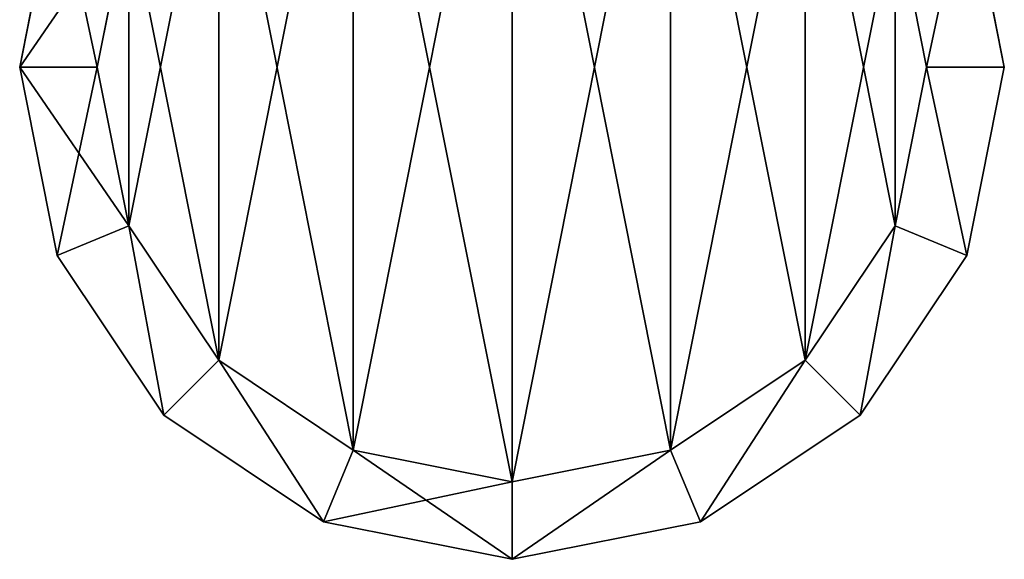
# Model space of a CAD drawing. Extents: x 0 to 48.8, y 0 to 26.9.
# Tile 258 of 656: x 22.673 to 23.673, y 0 to 0.548. Entities that reach past the tile are written whole.
import ezdxf

# ---------------------------------------------------------------- set-up
doc = ezdxf.new("R2010")
doc.units = 0
doc.header["$MEASUREMENT"] = 0
doc.layers.get('0').update_dxf_attribs({"linetype": 'CONTINUOUS'})
doc.layers.add('DOOR_HANDLE_-_LT', color=251, linetype='CONTINUOUS')

# ---------------------------------------------------------------- blocks, each defined once
blk = doc.blocks.new('T48IT100NP_TRADECAD_DXF')
at = {"layer": 'DOOR_HANDLE_-_LT', "color": 0}
for p, q in [((22.7107, 0.6913, 39.9225), (22.6727, 0.5, 39.9225)), ((22.6727, 0.5, 77.937), (22.7107, 0.6913, 77.937)), ((22.7107, 0.6913, 39.9225), (22.6727, 0.5, 39.9225)), ((22.6727, 0.5, 77.937), (22.7107, 0.6913, 77.937)), ((23.6727, 0.5, 39.9225), (23.6346, 0.6913, 39.9225)), ((23.6346, 0.6913, 77.937), (23.6727, 0.5, 77.937)), ((23.6346, 0.6913, 77.937), (23.6727, 0.5, 77.937)), ((23.6727, 0.5, 39.9225), (23.6346, 0.6913, 39.9225)), ((22.7836, 0.6611, 39.8436), (22.7515, 0.5, 39.8436)), ((22.7836, 0.6611, 78.0158), (22.7515, 0.5, 78.0158)), ((22.7836, 0.6611, 39.8436), (22.7515, 0.5, 39.8436)), ((22.7836, 0.6611, 78.0158), (22.7515, 0.5, 78.0158)), ((23.5938, 0.5, 39.8436), (23.5617, 0.6611, 39.8436)), ((23.5938, 0.5, 39.8436), (23.5617, 0.6611, 39.8436)), ((23.5938, 0.5, 78.0158), (23.5617, 0.6611, 78.0158)), ((23.5938, 0.5, 78.0158), (23.5617, 0.6611, 78.0158)), ((22.6727, 0.5, 77.937), (22.6727, 0.5, 39.9225)), ((22.6727, 0.5, 39.9225), (22.7515, 0.5, 39.8436)), ((22.7107, 0.3086, 39.9225), (22.6727, 0.5, 39.9225)), ((22.6727, 0.5, 77.937), (22.6727, 0.5, 39.9225)), ((22.7107, 0.3086, 77.937), (22.6727, 0.5, 77.937)), ((22.7515, 0.5, 78.0158), (22.6727, 0.5, 77.937)), ((22.6727, 0.5, 39.9225), (22.7515, 0.5, 39.8436)), ((22.7107, 0.3086, 39.9225), (22.6727, 0.5, 39.9225)), ((22.7515, 0.5, 78.0158), (22.6727, 0.5, 77.937)), ((22.7107, 0.3086, 77.937), (22.6727, 0.5, 77.937)), ((22.7515, 0.5, 39.8436), (22.7836, 0.3388, 39.8436)), ((22.7515, 0.5, 78.0158), (22.7836, 0.3388, 78.0158)), ((22.7515, 0.5, 39.8436), (22.7836, 0.3388, 39.8436)), ((22.7515, 0.5, 78.0158), (22.7836, 0.3388, 78.0158)), ((23.5617, 0.3388, 39.8436), (23.5938, 0.5, 39.8436)), ((23.5617, 0.3388, 78.0158), (23.5938, 0.5, 78.0158)), ((23.5617, 0.3388, 39.8436), (23.5938, 0.5, 39.8436)), ((23.5617, 0.3388, 78.0158), (23.5938, 0.5, 78.0158)), ((23.5938, 0.5, 39.8436), (23.6727, 0.5, 39.9225)), ((23.6727, 0.5, 77.937), (23.5938, 0.5, 78.0158)), ((23.5938, 0.5, 39.8436), (23.6727, 0.5, 39.9225)), ((23.6727, 0.5, 77.937), (23.5938, 0.5, 78.0158)), ((23.6346, 0.3086, 39.9225), (23.6727, 0.5, 39.9225)), ((23.6346, 0.3086, 77.937), (23.6727, 0.5, 77.937)), ((23.6346, 0.3086, 39.9225), (23.6727, 0.5, 39.9225)), ((23.6346, 0.3086, 77.937), (23.6727, 0.5, 77.937)), ((23.6727, 0.5, 39.9225), (23.6727, 0.5, 77.937)), ((23.6727, 0.5, 39.9225), (23.6727, 0.5, 77.937)), ((22.7107, 0.3086, 39.9225), (22.7836, 0.3388, 39.8436)), ((22.7836, 0.3388, 78.0158), (22.7107, 0.3086, 77.937)), ((22.7107, 0.3086, 39.9225), (22.7836, 0.3388, 39.8436)), ((22.7836, 0.3388, 78.0158), (22.7107, 0.3086, 77.937)), ((22.7836, 0.3388, 39.8436), (22.8749, 0.2022, 39.8436)), ((22.7836, 0.3388, 78.0158), (22.8749, 0.2022, 78.0158)), ((22.7836, 0.3388, 39.8436), (22.8749, 0.2022, 39.8436)), ((22.7836, 0.3388, 78.0158), (22.8749, 0.2022, 78.0158)), ((23.4705, 0.2022, 39.8436), (23.5617, 0.3388, 39.8436)), ((23.4705, 0.2022, 78.0158), (23.5617, 0.3388, 78.0158)), ((23.4705, 0.2022, 39.8436), (23.5617, 0.3388, 39.8436)), ((23.4705, 0.2022, 78.0158), (23.5617, 0.3388, 78.0158)), ((23.6346, 0.3086, 39.9225), (23.5617, 0.3388, 39.8436)), ((23.5617, 0.3388, 78.0158), (23.6346, 0.3086, 77.937)), ((23.6346, 0.3086, 39.9225), (23.5617, 0.3388, 39.8436)), ((23.5617, 0.3388, 78.0158), (23.6346, 0.3086, 77.937)), ((22.7107, 0.3086, 77.937), (22.7107, 0.3086, 39.9225)), ((22.7107, 0.3086, 39.9225), (22.8191, 0.1464, 39.9225)), ((22.8191, 0.1464, 77.937), (22.7107, 0.3086, 77.937)), ((22.7107, 0.3086, 39.9225), (22.8191, 0.1464, 39.9225)), ((22.7107, 0.3086, 77.937), (22.7107, 0.3086, 39.9225)), ((22.8191, 0.1464, 77.937), (22.7107, 0.3086, 77.937)), ((23.5262, 0.1464, 39.9225), (23.6346, 0.3086, 39.9225)), ((23.5262, 0.1464, 77.937), (23.6346, 0.3086, 77.937)), ((23.5262, 0.1464, 39.9225), (23.6346, 0.3086, 39.9225)), ((23.5262, 0.1464, 77.937), (23.6346, 0.3086, 77.937)), ((23.6346, 0.3086, 77.937), (23.6346, 0.3086, 39.9225)), ((23.6346, 0.3086, 77.937), (23.6346, 0.3086, 39.9225)), ((22.8191, 0.1464, 39.9225), (22.8749, 0.2022, 39.8436)), ((22.8749, 0.2022, 78.0158), (22.8191, 0.1464, 77.937)), ((22.8191, 0.1464, 39.9225), (22.8749, 0.2022, 39.8436)), ((22.8749, 0.2022, 78.0158), (22.8191, 0.1464, 77.937)), ((22.8749, 0.2022, 39.8436), (23.0115, 0.1109, 39.8436)), ((22.8749, 0.2022, 78.0158), (23.0115, 0.1109, 78.0158)), ((22.8749, 0.2022, 39.8436), (23.0115, 0.1109, 39.8436)), ((22.8749, 0.2022, 78.0158), (23.0115, 0.1109, 78.0158)), ((23.3338, 0.1109, 39.8436), (23.4705, 0.2022, 39.8436)), ((23.3338, 0.1109, 78.0158), (23.4705, 0.2022, 78.0158)), ((23.3338, 0.1109, 39.8436), (23.4705, 0.2022, 39.8436)), ((23.3338, 0.1109, 78.0158), (23.4705, 0.2022, 78.0158)), ((23.5262, 0.1464, 39.9225), (23.4705, 0.2022, 39.8436)), ((23.4705, 0.2022, 78.0158), (23.5262, 0.1464, 77.937)), ((23.5262, 0.1464, 39.9225), (23.4705, 0.2022, 39.8436)), ((23.4705, 0.2022, 78.0158), (23.5262, 0.1464, 77.937)), ((22.8191, 0.1464, 39.9225), (22.9813, 0.038, 39.9225)), ((22.8191, 0.1464, 77.937), (22.9813, 0.038, 77.937)), ((22.8191, 0.1464, 77.937), (22.8191, 0.1464, 39.9225)), ((22.8191, 0.1464, 39.9225), (22.9813, 0.038, 39.9225)), ((22.8191, 0.1464, 77.937), (22.8191, 0.1464, 39.9225)), ((22.8191, 0.1464, 77.937), (22.9813, 0.038, 77.937)), ((23.364, 0.038, 39.9225), (23.5262, 0.1464, 39.9225)), ((23.364, 0.038, 77.937), (23.5262, 0.1464, 77.937)), ((23.364, 0.038, 39.9225), (23.5262, 0.1464, 39.9225)), ((23.364, 0.038, 77.937), (23.5262, 0.1464, 77.937)), ((23.5262, 0.1464, 77.937), (23.5262, 0.1464, 39.9225)), ((23.5262, 0.1464, 77.937), (23.5262, 0.1464, 39.9225)), ((22.9813, 0.038, 39.9225), (23.0115, 0.1109, 39.8436)), ((23.0115, 0.1109, 78.0158), (22.9813, 0.038, 77.937)), ((22.9813, 0.038, 39.9225), (23.0115, 0.1109, 39.8436)), ((23.0115, 0.1109, 78.0158), (22.9813, 0.038, 77.937)), ((23.0115, 0.1109, 39.8436), (23.1727, 0.0788, 39.8436)), ((23.0115, 0.1109, 78.0158), (23.1727, 0.0788, 78.0158)), ((23.0115, 0.1109, 39.8436), (23.1727, 0.0788, 39.8436)), ((23.0115, 0.1109, 78.0158), (23.1727, 0.0788, 78.0158)), ((23.1727, 0.0788, 39.8436), (23.3338, 0.1109, 39.8436)), ((23.1727, 0.0788, 78.0158), (23.3338, 0.1109, 78.0158)), ((23.1727, 0.0788, 39.8436), (23.3338, 0.1109, 39.8436)), ((23.1727, 0.0788, 78.0158), (23.3338, 0.1109, 78.0158)), ((23.364, 0.038, 39.9225), (23.3338, 0.1109, 39.8436)), ((23.3338, 0.1109, 78.0158), (23.364, 0.038, 77.937)), ((23.364, 0.038, 39.9225), (23.3338, 0.1109, 39.8436)), ((23.3338, 0.1109, 78.0158), (23.364, 0.038, 77.937)), ((23.1727, 0, 39.9225), (23.1727, 0.0788, 39.8436)), ((23.1727, 0.0788, 78.0158), (23.1727, 0, 77.937)), ((23.1727, 0, 39.9225), (23.1727, 0.0788, 39.8436)), ((23.1727, 0.0788, 78.0158), (23.1727, 0, 77.937)), ((22.9813, 0.038, 39.9225), (23.1727, 0, 39.9225)), ((22.9813, 0.038, 77.937), (23.1727, 0, 77.937)), ((22.9813, 0.038, 77.937), (22.9813, 0.038, 39.9225)), ((22.9813, 0.038, 39.9225), (23.1727, 0, 39.9225)), ((22.9813, 0.038, 77.937), (22.9813, 0.038, 39.9225)), ((22.9813, 0.038, 77.937), (23.1727, 0, 77.937)), ((23.1727, 0, 39.9225), (23.364, 0.038, 39.9225)), ((23.1727, 0, 77.937), (23.364, 0.038, 77.937)), ((23.1727, 0, 39.9225), (23.364, 0.038, 39.9225)), ((23.1727, 0, 77.937), (23.364, 0.038, 77.937)), ((23.364, 0.038, 77.937), (23.364, 0.038, 39.9225)), ((23.364, 0.038, 77.937), (23.364, 0.038, 39.9225)), ((23.1727, 0, 77.937), (23.1727, 0, 39.9225)), ((23.1727, 0, 77.937), (23.1727, 0, 39.9225))]:
    blk.add_line(p, q, dxfattribs=at)
at = {"layer": 'DOOR_HANDLE_-_LT', "color": 251}
mesh = blk.add_polyface(dxfattribs=at)
corners = [(22.7836, 0.3388, 39.8436), (22.7836, 0.6611, 39.8436), (22.7515, 0.5, 39.8436), (22.8749, 0.2022, 39.8436), (22.8749, 0.7978, 39.8436), (23.0115, 0.1109, 39.8436), (23.0115, 0.8891, 39.8436), (23.1727, 0.0788, 39.8436), (23.1727, 0.9211, 39.8436), (23.3338, 0.1109, 39.8436), (23.3338, 0.8891, 39.8436), (23.4705, 0.2022, 39.8436), (23.4705, 0.7978, 39.8436), (23.5617, 0.3388, 39.8436), (23.5617, 0.6611, 39.8436), (23.5938, 0.5, 39.8436)]
mesh.append_faces([[corners[k] for k in face] for face in [(0, 1, 2), (14, 13, 15)]], dxfattribs={"vtx0": -1, "color": 251})
mesh.append_faces([[corners[k] for k in face] for face in [(1, 3, 4), (4, 5, 6), (6, 7, 8), (8, 9, 10), (10, 11, 12), (12, 13, 14)]], dxfattribs={"vtx0": -1, "vtx1": -1, "color": 251})
mesh.append_faces([[corners[k] for k in face] for face in [(1, 0, 3), (4, 3, 5), (6, 5, 7), (8, 7, 9), (10, 9, 11), (12, 11, 13)]], dxfattribs={"vtx0": -1, "vtx2": -1, "color": 251})
mesh = blk.add_polyface(dxfattribs=at)
corners = [(22.7836, 0.6611, 78.0158), (22.7836, 0.3388, 78.0158), (22.7515, 0.5, 78.0158), (22.8749, 0.7978, 78.0158), (22.8749, 0.2022, 78.0158), (23.0115, 0.8891, 78.0158), (23.0115, 0.1109, 78.0158), (23.1727, 0.9211, 78.0158), (23.1727, 0.0788, 78.0158), (23.3338, 0.8891, 78.0158), (23.3338, 0.1109, 78.0158), (23.4705, 0.7978, 78.0158), (23.4705, 0.2022, 78.0158), (23.5617, 0.6611, 78.0158), (23.5617, 0.3388, 78.0158), (23.5938, 0.5, 78.0158)]
mesh.append_faces([[corners[k] for k in face] for face in [(0, 1, 2), (14, 13, 15)]], dxfattribs={"vtx0": -1, "color": 251})
mesh.append_faces([[corners[k] for k in face] for face in [(1, 3, 4), (4, 5, 6), (6, 7, 8), (8, 9, 10), (10, 11, 12), (12, 13, 14)]], dxfattribs={"vtx0": -1, "vtx1": -1, "color": 251})
mesh.append_faces([[corners[k] for k in face] for face in [(1, 0, 3), (4, 3, 5), (6, 5, 7), (8, 7, 9), (10, 9, 11), (12, 11, 13)]], dxfattribs={"vtx0": -1, "vtx2": -1, "color": 251})
mesh = blk.add_polyface(dxfattribs=at)
corners = [(22.7107, 0.6913, 39.9225), (22.6727, 0.5, 77.937), (22.6727, 0.5, 39.9225), (22.7107, 0.6913, 77.937)]
mesh.append_faces([[corners[k] for k in face] for face in [(0, 1, 2), (1, 0, 3)]], dxfattribs={"vtx0": -1, "color": 251})
mesh = blk.add_polyface(dxfattribs=at)
corners = [(22.7836, 0.6611, 39.8436), (22.6727, 0.5, 39.9225), (22.7515, 0.5, 39.8436), (22.7107, 0.6913, 39.9225)]
mesh.append_faces([[corners[k] for k in face] for face in [(0, 1, 2), (1, 0, 3)]], dxfattribs={"vtx0": -1, "color": 251})
mesh = blk.add_polyface(dxfattribs=at)
corners = [(22.7107, 0.6913, 77.937), (22.7515, 0.5, 78.0158), (22.6727, 0.5, 77.937), (22.7836, 0.6611, 78.0158)]
mesh.append_faces([[corners[k] for k in face] for face in [(0, 1, 2), (1, 0, 3)]], dxfattribs={"vtx0": -1, "color": 251})
mesh = blk.add_polyface(dxfattribs=at)
corners = [(23.5938, 0.5, 39.8436), (23.6346, 0.6913, 39.9225), (23.5617, 0.6611, 39.8436), (23.6727, 0.5, 39.9225)]
mesh.append_faces([[corners[k] for k in face] for face in [(0, 1, 2), (1, 0, 3)]], dxfattribs={"vtx0": -1, "color": 251})
mesh = blk.add_polyface(dxfattribs=at)
corners = [(23.6346, 0.6913, 77.937), (23.5938, 0.5, 78.0158), (23.5617, 0.6611, 78.0158), (23.6727, 0.5, 77.937)]
mesh.append_faces([[corners[k] for k in face] for face in [(0, 1, 2), (1, 0, 3)]], dxfattribs={"vtx0": -1, "color": 251})
mesh = blk.add_polyface(dxfattribs=at)
corners = [(23.6346, 0.6913, 77.937), (23.6727, 0.5, 39.9225), (23.6727, 0.5, 77.937), (23.6346, 0.6913, 39.9225)]
mesh.append_faces([[corners[k] for k in face] for face in [(0, 1, 2), (1, 0, 3)]], dxfattribs={"vtx0": -1, "color": 251})
mesh = blk.add_polyface(dxfattribs=at)
corners = [(22.6727, 0.5, 39.9225), (22.7107, 0.3086, 77.937), (22.7107, 0.3086, 39.9225), (22.6727, 0.5, 77.937)]
mesh.append_faces([[corners[k] for k in face] for face in [(0, 1, 2), (1, 0, 3)]], dxfattribs={"vtx0": -1, "color": 251})
mesh = blk.add_polyface(dxfattribs=at)
corners = [(22.7836, 0.3388, 39.8436), (22.6727, 0.5, 39.9225), (22.7107, 0.3086, 39.9225), (22.7515, 0.5, 39.8436)]
mesh.append_faces([[corners[k] for k in face] for face in [(0, 1, 2), (1, 0, 3)]], dxfattribs={"vtx0": -1, "color": 251})
mesh = blk.add_polyface(dxfattribs=at)
corners = [(22.7515, 0.5, 78.0158), (22.7107, 0.3086, 77.937), (22.6727, 0.5, 77.937), (22.7836, 0.3388, 78.0158)]
mesh.append_faces([[corners[k] for k in face] for face in [(0, 1, 2), (1, 0, 3)]], dxfattribs={"vtx0": -1, "color": 251})
mesh = blk.add_polyface(dxfattribs=at)
corners = [(23.6346, 0.3086, 39.9225), (23.5938, 0.5, 39.8436), (23.5617, 0.3388, 39.8436), (23.6727, 0.5, 39.9225)]
mesh.append_faces([[corners[k] for k in face] for face in [(0, 1, 2), (1, 0, 3)]], dxfattribs={"vtx0": -1, "color": 251})
mesh = blk.add_polyface(dxfattribs=at)
corners = [(23.5938, 0.5, 78.0158), (23.6346, 0.3086, 77.937), (23.5617, 0.3388, 78.0158), (23.6727, 0.5, 77.937)]
mesh.append_faces([[corners[k] for k in face] for face in [(0, 1, 2), (1, 0, 3)]], dxfattribs={"vtx0": -1, "color": 251})
mesh = blk.add_polyface(dxfattribs=at)
corners = [(23.6727, 0.5, 77.937), (23.6346, 0.3086, 39.9225), (23.6346, 0.3086, 77.937), (23.6727, 0.5, 39.9225)]
mesh.append_faces([[corners[k] for k in face] for face in [(0, 1, 2), (1, 0, 3)]], dxfattribs={"vtx0": -1, "color": 251})
mesh = blk.add_polyface(dxfattribs=at)
corners = [(22.8191, 0.1464, 39.9225), (22.7836, 0.3388, 39.8436), (22.7107, 0.3086, 39.9225), (22.8749, 0.2022, 39.8436)]
mesh.append_faces([[corners[k] for k in face] for face in [(0, 1, 2), (1, 0, 3)]], dxfattribs={"vtx0": -1, "color": 251})
mesh = blk.add_polyface(dxfattribs=at)
corners = [(22.7836, 0.3388, 78.0158), (22.8191, 0.1464, 77.937), (22.7107, 0.3086, 77.937), (22.8749, 0.2022, 78.0158)]
mesh.append_faces([[corners[k] for k in face] for face in [(0, 1, 2), (1, 0, 3)]], dxfattribs={"vtx0": -1, "color": 251})
mesh = blk.add_polyface(dxfattribs=at)
corners = [(23.5262, 0.1464, 39.9225), (23.5617, 0.3388, 39.8436), (23.4705, 0.2022, 39.8436), (23.6346, 0.3086, 39.9225)]
mesh.append_faces([[corners[k] for k in face] for face in [(0, 1, 2), (1, 0, 3)]], dxfattribs={"vtx0": -1, "color": 251})
mesh = blk.add_polyface(dxfattribs=at)
corners = [(23.5617, 0.3388, 78.0158), (23.5262, 0.1464, 77.937), (23.4705, 0.2022, 78.0158), (23.6346, 0.3086, 77.937)]
mesh.append_faces([[corners[k] for k in face] for face in [(0, 1, 2), (1, 0, 3)]], dxfattribs={"vtx0": -1, "color": 251})
mesh = blk.add_polyface(dxfattribs=at)
corners = [(22.7107, 0.3086, 39.9225), (22.8191, 0.1464, 77.937), (22.8191, 0.1464, 39.9225), (22.7107, 0.3086, 77.937)]
mesh.append_faces([[corners[k] for k in face] for face in [(0, 1, 2), (1, 0, 3)]], dxfattribs={"vtx0": -1, "color": 251})
mesh = blk.add_polyface(dxfattribs=at)
corners = [(23.6346, 0.3086, 77.937), (23.5262, 0.1464, 39.9225), (23.5262, 0.1464, 77.937), (23.6346, 0.3086, 39.9225)]
mesh.append_faces([[corners[k] for k in face] for face in [(0, 1, 2), (1, 0, 3)]], dxfattribs={"vtx0": -1, "color": 251})
mesh = blk.add_polyface(dxfattribs=at)
corners = [(22.9813, 0.038, 39.9225), (22.8749, 0.2022, 39.8436), (22.8191, 0.1464, 39.9225), (23.0115, 0.1109, 39.8436)]
mesh.append_faces([[corners[k] for k in face] for face in [(0, 1, 2), (1, 0, 3)]], dxfattribs={"vtx0": -1, "color": 251})
mesh = blk.add_polyface(dxfattribs=at)
corners = [(22.8749, 0.2022, 78.0158), (22.9813, 0.038, 77.937), (22.8191, 0.1464, 77.937), (23.0115, 0.1109, 78.0158)]
mesh.append_faces([[corners[k] for k in face] for face in [(0, 1, 2), (1, 0, 3)]], dxfattribs={"vtx0": -1, "color": 251})
mesh = blk.add_polyface(dxfattribs=at)
corners = [(23.364, 0.038, 39.9225), (23.4705, 0.2022, 39.8436), (23.3338, 0.1109, 39.8436), (23.5262, 0.1464, 39.9225)]
mesh.append_faces([[corners[k] for k in face] for face in [(0, 1, 2), (1, 0, 3)]], dxfattribs={"vtx0": -1, "color": 251})
mesh = blk.add_polyface(dxfattribs=at)
corners = [(23.4705, 0.2022, 78.0158), (23.364, 0.038, 77.937), (23.3338, 0.1109, 78.0158), (23.5262, 0.1464, 77.937)]
mesh.append_faces([[corners[k] for k in face] for face in [(0, 1, 2), (1, 0, 3)]], dxfattribs={"vtx0": -1, "color": 251})
mesh = blk.add_polyface(dxfattribs=at)
corners = [(22.8191, 0.1464, 77.937), (22.9813, 0.038, 39.9225), (22.8191, 0.1464, 39.9225), (22.9813, 0.038, 77.937)]
mesh.append_faces([[corners[k] for k in face] for face in [(0, 1, 2), (1, 0, 3)]], dxfattribs={"vtx0": -1, "color": 251})
mesh = blk.add_polyface(dxfattribs=at)
corners = [(23.364, 0.038, 77.937), (23.5262, 0.1464, 39.9225), (23.364, 0.038, 39.9225), (23.5262, 0.1464, 77.937)]
mesh.append_faces([[corners[k] for k in face] for face in [(0, 1, 2), (1, 0, 3)]], dxfattribs={"vtx0": -1, "color": 251})
mesh = blk.add_polyface(dxfattribs=at)
corners = [(22.9813, 0.038, 39.9225), (23.1727, 0.0788, 39.8436), (23.0115, 0.1109, 39.8436), (23.1727, 0, 39.9225)]
mesh.append_faces([[corners[k] for k in face] for face in [(0, 1, 2), (1, 0, 3)]], dxfattribs={"vtx0": -1, "color": 251})
mesh = blk.add_polyface(dxfattribs=at)
corners = [(23.0115, 0.1109, 78.0158), (23.1727, 0, 77.937), (22.9813, 0.038, 77.937), (23.1727, 0.0788, 78.0158)]
mesh.append_faces([[corners[k] for k in face] for face in [(0, 1, 2), (1, 0, 3)]], dxfattribs={"vtx0": -1, "color": 251})
mesh = blk.add_polyface(dxfattribs=at)
corners = [(23.1727, 0, 39.9225), (23.3338, 0.1109, 39.8436), (23.1727, 0.0788, 39.8436), (23.364, 0.038, 39.9225)]
mesh.append_faces([[corners[k] for k in face] for face in [(0, 1, 2), (1, 0, 3)]], dxfattribs={"vtx0": -1, "color": 251})
mesh = blk.add_polyface(dxfattribs=at)
corners = [(23.3338, 0.1109, 78.0158), (23.1727, 0, 77.937), (23.1727, 0.0788, 78.0158), (23.364, 0.038, 77.937)]
mesh.append_faces([[corners[k] for k in face] for face in [(0, 1, 2), (1, 0, 3)]], dxfattribs={"vtx0": -1, "color": 251})
mesh = blk.add_polyface(dxfattribs=at)
corners = [(22.9813, 0.038, 77.937), (23.1727, 0, 39.9225), (22.9813, 0.038, 39.9225), (23.1727, 0, 77.937)]
mesh.append_faces([[corners[k] for k in face] for face in [(0, 1, 2), (1, 0, 3)]], dxfattribs={"vtx0": -1, "color": 251})
mesh = blk.add_polyface(dxfattribs=at)
corners = [(23.1727, 0, 77.937), (23.364, 0.038, 39.9225), (23.1727, 0, 39.9225), (23.364, 0.038, 77.937)]
mesh.append_faces([[corners[k] for k in face] for face in [(0, 1, 2), (1, 0, 3)]], dxfattribs={"vtx0": -1, "color": 251})

msp = doc.modelspace()

# ---------------------------------------------------------------- block references
at = {"color": 0}
msp.add_blockref('T48IT100NP_TRADECAD_DXF', (0, 0), dxfattribs=at)

doc.saveas('drawing.dxf')
